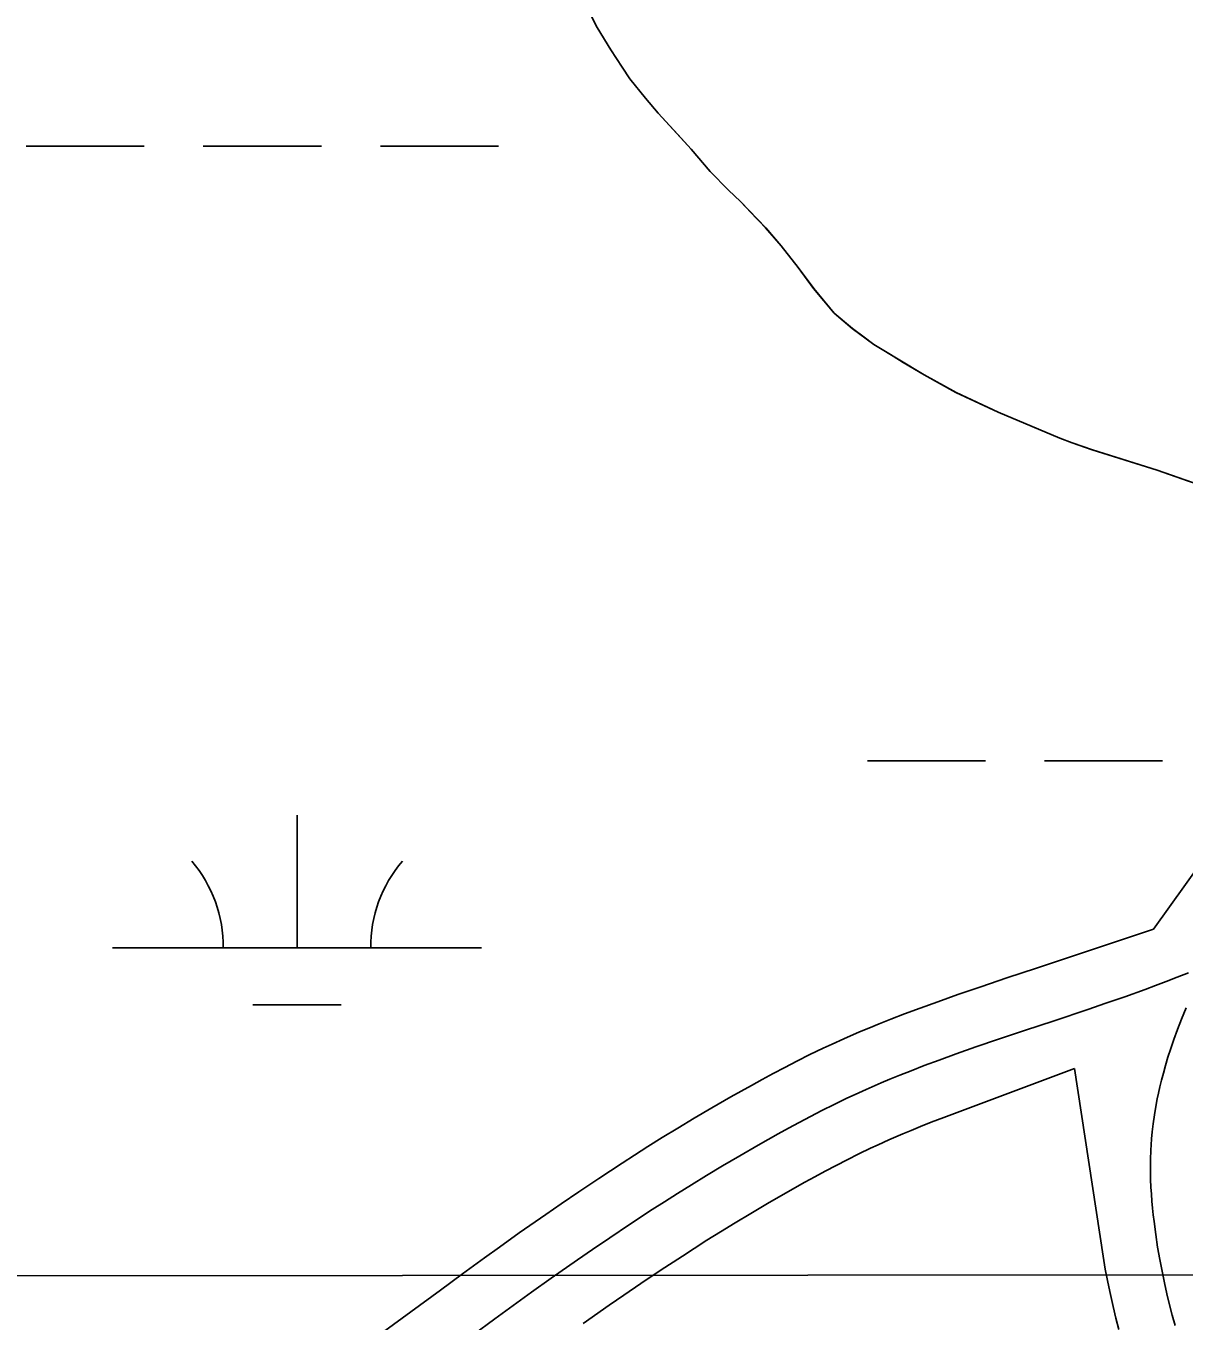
# Model space of a CAD drawing. Extents: x 3297735 to 3335592, y 670436 to 695807.
# Drawn here: x 3316710.7 to 3317024.6, y 690965.2 to 691316.2 of the extents above; entities that cross this region are included whole.
import ezdxf

# ---------------------------------------------------------------- set-up
doc = ezdxf.new("R2010")
doc.units = 0
for name, color, linetype in [('V-BORW-LINE', 7, 'Continuous'), ('V-GRID-MAJR', 7, 'Continuous'), ('V-RIVR-EDGE', 7, 'Continuous'), ('V-ROAD-CNTR', 7, 'Continuous'), ('V-SITE-VEGE', 7, 'Continuous'), ('V-TOPO-SHOR', 7, 'Continuous'), ('V-WETL-SWMP', 7, 'Continuous')]:
    doc.layers.add(name, color=color, linetype=linetype)

msp = doc.modelspace()

# ---------------------------------------------------------------- linework, layer by layer
at = {"layer": 'V-BORW-LINE'}
msp.add_spline([(3316995.19, 691930.46), (3317005.04, 692007.66), (3317000.73, 692060.53), (3316978.97, 692099.49), (3316906.19, 692141.1), (3316833.29, 692187.23), (3316697.41, 692287.63), (3316663.26, 692310.16), (3316619.56, 692296.15), (3316590.92, 692259.44), (3316565.01, 692210.53), (3316480.24, 692005.74), (3316389.23, 691825.19), (3316305.53, 691699.32), (3316276.48, 691659.41), (3316186.55, 691545.67), (3316036.76, 691382.05), (3315921.08, 691241.35), (3315848.08, 691140.02), (3315652.34, 690837.57), (3315431.18, 690420.67), (3315366.48, 690281.6), (3315351.93, 690233.43), (3315347.59, 690183.53), (3315387.16, 690117.36), (3315426.15, 690095.12), (3315473.6, 690094.31), (3315510.73, 690108.44), (3315542.49, 690128.45), (3315605.13, 690188.3), (3315659.03, 690264.36), (3315680.95, 690299.03), (3315904.66, 690642.19), (3316007.96, 690811.35), (3316078, 690936.85), (3316101.2, 690968.46), (3316112.23, 690877.46), (3316165.02, 690879.03), (3316235.46, 690925.63), (3316271.09, 690958.63), (3316327.12, 691033.63), (3316466.84, 691261.08), (3316567.99, 691464.66), (3316598.36, 691502.42), (3316633.55, 691520.69), (3316678.11, 691524.6), (3316723.77, 691458.6), (3316762.99, 691470.77), (3316787.64, 691500.01), (3316883.3, 691688.42), (3316909.39, 691731.24), (3316973.65, 691855.57), (3316995.19, 691930.46)], degree=3, dxfattribs=at)
at = {"layer": 'V-GRID-MAJR'}
msp.add_lwpolyline([(3301853.13, 690965.76), (3302673.49, 690966.23), (3305673.73, 690968.17), (3310110.29, 690971.5), (3313525.52, 690974.42), (3317355.66, 690978.09), (3321058.09, 690982.03), (3323164.54, 690984.43), (3326643.71, 690988.68), (3330122.76, 690993.26), (3332835.9, 690997.06), (3333379.42, 690997.86)], dxfattribs=at)
at = {"layer": 'V-RIVR-EDGE'}
msp.add_spline([(3319555.14, 694014.55), (3319548.52, 694002.76), (3319539.36, 693985.79), (3319509.78, 693923.27), (3319496.46, 693903), (3319479.41, 693878.17), (3319464.01, 693854.58), (3319445.27, 693818.98), (3319424.44, 693775.51), (3319406.53, 693740.74), (3319395.69, 693713), (3319386.52, 693693.13), (3319372.79, 693671.61), (3319340.34, 693621.53), (3319316.61, 693580.14), (3319295.79, 693542.89), (3319282.06, 693520.96), (3319271.65, 693502.33), (3319267.89, 693489.49), (3319259.98, 693475.83), (3319250.42, 693465.08), (3319246.25, 693454.32), (3319237.93, 693442.32), (3319231.68, 693428.65), (3319225.43, 693414.99), (3319219.61, 693410.03), (3319205.47, 693391.42), (3319185.09, 693363.28), (3319164.7, 693327.69), (3319143.08, 693301.21), (3319109.39, 693253.21), (3319083.6, 693218.46), (3319061.14, 693187.85), (3319039.52, 693157.64), (3319018.29, 693123.29), (3318994.59, 693091.02), (3318949.68, 693031.86), (3318931.37, 693004.55), (3318913.08, 692981.38), (3318902.25, 692962.76), (3318892.68, 692944.55), (3318876.03, 692916.4), (3318861.86, 692887.84), (3318841.46, 692848.51), (3318822.29, 692807.53), (3318806.46, 692774.41), (3318803.1, 692758.66), (3318804.31, 692744.98), (3318808.02, 692734.61), (3318808.84, 692730.46), (3318817.11, 692725.47), (3318826.63, 692719.23), (3318832.83, 692713), (3318835.72, 692705.53), (3318835.27, 692692.27), (3318829.85, 692681.5), (3318819.88, 692669.09), (3318809.47, 692651.3), (3318783.24, 692602.87), (3318768.67, 692580.52), (3318760.79, 692575.98), (3318753.73, 692573.1), (3318747.11, 692573.94), (3318739.24, 692579.76), (3318735.53, 692585.58), (3318730.56, 692588.49), (3318721.44, 692588.1), (3318700.27, 692573.64), (3318679.48, 692549.66), (3318660.76, 692522.35), (3318646.6, 692493.37), (3318637.03, 692477.64), (3318624.96, 692456.95), (3318607.08, 692434.19), (3318599.98, 692413.49), (3318583.3, 692372.49), (3318565.82, 692342.28), (3318547.09, 692313.73), (3318534.2, 692295.52), (3318512.56, 692258.69), (3318488.02, 692224.76), (3318446.4, 692155.23), (3318418.11, 692112.61), (3318397.31, 692084.47), (3318386.91, 692066.68), (3318376.5, 692048.05), (3318354.44, 692011.22), (3318333.22, 691976.45), (3318316.13, 691940.02), (3318301.57, 691917.67), (3318275.38, 691884.99), (3318265.81, 691873), (3318250.82, 691844.85), (3318236.64, 691808.41), (3318222.07, 691781.09), (3318194.96, 691714.01), (3318179.96, 691684.2), (3318162.07, 691654.82), (3318140.84, 691619.64), (3318130.44, 691603.92), (3318120.89, 691595.24), (3318105.09, 691577.87), (3318090.12, 691558.42), (3318067.68, 691532.37), (3318043.56, 691501.75), (3318020.26, 691465.75), (3317998.21, 691433.06), (3317973.66, 691392.92), (3317962.42, 691371.81), (3317929.95, 691315.1), (3317907.9, 691282.41), (3317889.2, 691263.39), (3317870.48, 691238.16), (3317844.7, 691202.99), (3317833.05, 691186.02), (3317808.09, 691148.78), (3317780.64, 691109.47), (3317756.1, 691076.38), (3317731.98, 691045.35), (3317684.57, 690978.73), (3317668.76, 690954.73), (3317646.3, 690922.04), (3317635.48, 690907.15), (3317629.25, 690900.53), (3317620.1, 690889.36), (3317608.46, 690874.47), (3317601.4, 690867.03), (3317592.67, 690860.42), (3317585.59, 690845.93), (3317576.86, 690836), (3317565.64, 690821.11), (3317549.42, 690801.25), (3317522.4, 690767.75), (3317502.45, 690745), (3317489.97, 690727.62), (3317482.47, 690713.55), (3317479.54, 690701.12), (3317475.78, 690689.94), (3317474.94, 690683.31), (3317467.87, 690674.21), (3317451.65, 690653.94), (3317427.54, 690622.91), (3317406.33, 690593.95), (3317381.8, 690564.58), (3317328.18, 690504.62), (3317308.23, 690483.11), (3317290.78, 690466.16), (3317272.5, 690446.31), (3317248.81, 690422.74), (3317230.94, 690402.48), (3317202.23, 690356.54), (3317170.21, 690314.34), (3317129.47, 690266.36), (3317099.12, 690227.48), (3317085.82, 690212.59), (3317074.19, 690204.33), (3317063.38, 690189.85), (3317045.08, 690163.78), (3317020.95, 690128.61), (3316996.82, 690093.85), (3316970.63, 690059.1), (3316926.98, 690008.23), (3316891.65, 689970.6), (3316861.71, 689930.05), (3316828.03, 689887.86), (3316809.31, 689860.13), (3316797.25, 689841.93), (3316783.53, 689825.38), (3316737.37, 689762.08), (3316714.9, 689728.98), (3316681.64, 689687.61), (3316661.69, 689665.69), (3316647.97, 689646.66), (3316619.68, 689606.11), (3316602.63, 689581.28), (3316583.49, 689551.9), (3316563.93, 689519.62), (3316547.71, 689499.35), (3316541.89, 689491.9), (3316538.57, 689488.6), (3316532.31, 689474.1), (3316523.16, 689461.28), (3316509.03, 689445.15), (3316500.29, 689431.49), (3316493.22, 689419.9), (3316485.73, 689407.9), (3316486.11, 689397.12), (3316486.48, 689375.57), (3316487.29, 689371.01), (3316491.44, 689370.17), (3316493.5, 689366.43), (3316494.29, 689352.75), (3316496.75, 689341.56), (3316502.54, 689336.57), (3316504.2, 689334.08), (3316504.18, 689328.69), (3316501.27, 689325.8), (3316488.83, 689321.27), (3316487.17, 689319.61), (3316487.16, 689316.71), (3316492.96, 689316.7), (3316502.08, 689318.33), (3316508.3, 689318.32), (3316513.27, 689314.99), (3316516.58, 689314.98), (3316524.87, 689314.55), (3316535.62, 689303.33), (3316544.71, 689293.36), (3316545.54, 689290.04), (3316543.46, 689287.97), (3316525.66, 689296.72), (3316509.92, 689304.22), (3316502.06, 689307.14), (3316490.45, 689308.41), (3316482.58, 689308.02), (3316478.02, 689308.03), (3316473.47, 689311.77), (3316449.46, 689323.85), (3316424.59, 689324.74), (3316401.79, 689323.14), (3316381.47, 689318.22), (3316366.54, 689316.18), (3316352.85, 689311.24), (3316334.16, 689295.54), (3316302.2, 689277.79), (3316275.21, 689257.14), (3316266.49, 689249.28), (3316249.02, 689224.04), (3316230.28, 689191.76), (3316217.78, 689162.78), (3316200.69, 689125.93), (3316182.37, 689092.82), (3316162.8, 689054.73), (3316141.17, 689024.94), (3316114.57, 688996.41), (3316081.77, 688971.62), (3316036.89, 688926.14), (3316007.39, 688897.61), (3315987.04, 688880.67), (3315970.01, 688865.79), (3315959.63, 688858.77), (3315957.13, 688852.14), (3315955.46, 688848.42), (3315953.91, 688835.53)], degree=3, dxfattribs=at)
at = {"layer": 'V-ROAD-CNTR'}
for points in [[(3317038.02, 691101.67), (3317016.32, 691071.39)], [(3317016.32, 691071.39), (3316984.67, 691060.83), (3316976.64, 691058.18), (3316969.56, 691055.81), (3316963.33, 691053.68), (3316957.86, 691051.76), (3316953.07, 691050.02), (3316948.87, 691048.45), (3316945.19, 691047.03), (3316941.98, 691045.75), (3316939.16, 691044.6), (3316936.68, 691043.56), (3316932.42, 691041.71), (3316929.21, 691040.26), (3316926.77, 691039.13), (3316923.19, 691037.4), (3316919.64, 691035.61), (3316916.38, 691033.92), (3316913.27, 691032.27), (3316910.27, 691030.65), (3316907.36, 691029.06), (3316901.82, 691025.96), (3316896.66, 691022.99), (3316891.85, 691020.16), (3316887.38, 691017.46), (3316883.21, 691014.91), (3316879.33, 691012.48), (3316875.71, 691010.18), (3316872.32, 691008), (3316866.04, 691003.88), (3316860.57, 691000.22), (3316855.81, 690996.99), (3316851.65, 690994.12), (3316844.45, 690989.08), (3316839.06, 690985.25), (3316835.03, 690982.35), (3316829.02, 690977.98), (3316823.05, 690973.6), (3316794.3, 690952.58)], [(3317025.85, 691059.61), (3317022.78, 691058.39), (3317019.8, 691057.23), (3317016.9, 691056.13), (3317014.08, 691055.09), (3317008.59, 691053.11), (3317003.42, 691051.31), (3316998.55, 691049.65), (3316989.4, 691046.6), (3316981.38, 691043.94), (3316974.37, 691041.6), (3316968.24, 691039.51), (3316962.9, 691037.63), (3316958.25, 691035.94), (3316954.2, 691034.43), (3316950.66, 691033.06), (3316947.59, 691031.84), (3316944.9, 691030.74), (3316942.56, 691029.76), (3316938.49, 691028), (3316935.46, 691026.63), (3316933.2, 691025.57), (3316929.82, 691023.94), (3316926.47, 691022.26), (3316923.34, 691020.63), (3316920.33, 691019.04), (3316917.42, 691017.47), (3316914.62, 691015.94), (3316909.23, 691012.92), (3316904.21, 691010.03), (3316899.53, 691007.27), (3316895.18, 691004.65), (3316891.12, 691002.15), (3316887.33, 690999.79), (3316883.79, 690997.54), (3316880.49, 690995.42), (3316874.32, 690991.38), (3316868.96, 690987.79), (3316864.28, 690984.61), (3316860.21, 690981.8), (3316853.1, 690976.82), (3316847.79, 690973.05), (3316843.81, 690970.19), (3316837.86, 690965.86), (3316831.91, 690961.5)], [(3317025.18, 691050.09), (3317023.93, 691047.06), (3317022.83, 691044.21), (3317021.86, 691041.55), (3317021.01, 691039.04), (3317020.26, 691036.7), (3317019.61, 691034.5), (3317019.04, 691032.43), (3317018.54, 691030.5), (3317018.1, 691028.69), (3317017.72, 691026.98), (3317017.39, 691025.39), (3317017.11, 691023.9), (3317016.63, 691021.09), (3317016.28, 691018.64), (3317016.03, 691016.49), (3317015.85, 691014.62), (3317015.72, 691012.97), (3317015.63, 691011.54), (3317015.53, 691009.02), (3317015.5, 691007.13), (3317015.5, 691005.72), (3317015.55, 691003.6), (3317015.65, 691001.48), (3317015.78, 690999.57), (3317015.93, 690997.68), (3317016.1, 690995.83), (3317016.29, 690994), (3317016.49, 690992.2), (3317016.95, 690988.67), (3317017.48, 690985.24), (3317018.05, 690981.91), (3317018.66, 690978.69), (3317019.32, 690975.57), (3317020, 690972.55), (3317020.71, 690969.62), (3317021.44, 690966.78), (3317022.19, 690964.03)], [(3316994.95, 691033.66), (3316959.53, 691020.4), (3316956.13, 691019.1), (3316953.19, 691017.93), (3316950.64, 691016.88), (3316948.45, 691015.96), (3316944.57, 691014.28), (3316941.71, 691012.99), (3316939.62, 691012.02), (3316936.45, 691010.49), (3316933.3, 691008.9), (3316930.31, 691007.35), (3316927.39, 691005.8), (3316924.58, 691004.29), (3316921.89, 691002.82), (3316916.63, 690999.87), (3316911.76, 690997.07), (3316907.21, 690994.39), (3316902.97, 690991.83), (3316899.02, 690989.4), (3316895.32, 690987.09), (3316891.87, 690984.9), (3316888.66, 690982.84), (3316882.6, 690978.87), (3316877.35, 690975.35), (3316872.76, 690972.23), (3316868.77, 690969.48), (3316861.75, 690964.57)], [(3316994.95, 691033.66), (3317002.67, 690982.84), (3317003.29, 690979.23), (3317003.95, 690975.75), (3317004.66, 690972.38), (3317005.39, 690969.13), (3317006.16, 690965.98), (3317006.94, 690962.94)]]:
    msp.add_lwpolyline(points, dxfattribs=at)
at = {"layer": 'V-SITE-VEGE'}
for p, q in [((3316861.85, 691322.93), (3316865.55, 691315.77)), ((3316865.55, 691315.77), (3316869.23, 691309.73)), ((3316869.23, 691309.73), (3316872.31, 691304.97)), ((3316872.31, 691304.97), (3316874.43, 691301.86)), ((3316874.43, 691301.86), (3316878.64, 691296.57)), ((3316878.64, 691296.57), (3316882.08, 691292.57)), ((3316882.08, 691292.57), (3316891.04, 691282.74)), ((3316891.04, 691282.74), (3316896.2, 691276.73)), ((3316896.2, 691276.73), (3316901.15, 691271.64)), ((3316901.15, 691271.64), (3316904.38, 691268.56)), ((3316904.38, 691268.56), (3316911.23, 691261.48)), ((3316911.23, 691261.48), (3316915.44, 691256.56)), ((3316915.44, 691256.56), (3316920.03, 691250.72)), ((3316920.03, 691250.72), (3316924.25, 691245.06)), ((3316924.25, 691245.06), (3316929.8, 691238.31)), ((3316929.8, 691238.31), (3316934.73, 691234.16)), ((3316934.73, 691234.16), (3316940.59, 691229.83)), ((3316940.59, 691229.83), (3316954.16, 691221.61)), ((3316954.16, 691221.61), (3316962.82, 691216.79)), ((3316962.82, 691216.79), (3316974.28, 691211.49)), ((3316974.28, 691211.49), (3316990.98, 691204.45)), ((3316990.98, 691204.45), (3316994.35, 691203.23)), ((3316994.35, 691203.23), (3316999.79, 691201.31)), ((3316999.79, 691201.31), (3317017.38, 691195.78)), ((3317017.38, 691195.78), (3317036.86, 691188.99))]:
    msp.add_line(p, q, dxfattribs=at)
at = {"layer": 'V-TOPO-SHOR'}
msp.add_lwpolyline([(3317025.81, 691192.82), (3317017.38, 691195.78), (3316999.79, 691201.31), (3316994.35, 691203.22), (3316990.98, 691204.45), (3316985.16, 691206.91), (3316974.28, 691211.49), (3316962.82, 691216.79), (3316954.16, 691221.61), (3316948.51, 691225), (3316945.11, 691227.15), (3316940.59, 691229.83), (3316937.94, 691231.82), (3316934.73, 691234.16), (3316929.8, 691238.31), (3316924.25, 691245.06), (3316920.03, 691250.72), (3316915.44, 691256.56), (3316911.23, 691261.48), (3316908.76, 691264.02), (3316904.38, 691268.56), (3316901.15, 691271.64), (3316896.2, 691276.73), (3316891.04, 691282.74), (3316887.42, 691286.74), (3316882.08, 691292.57), (3316878.64, 691296.57), (3316874.43, 691301.86), (3316872.31, 691304.97), (3316869.23, 691309.73), (3316865.55, 691315.77), (3316861.85, 691322.93)], dxfattribs=at)
at = {"layer": 'V-WETL-SWMP'}
for p, q in [((3316861.85, 691322.94), (3316865.54, 691315.78)), ((3316865.54, 691315.78), (3316869.22, 691309.73)), ((3316869.22, 691309.73), (3316872.3, 691304.97)), ((3316872.3, 691304.97), (3316874.42, 691301.86)), ((3316874.42, 691301.86), (3316878.63, 691296.57)), ((3316878.63, 691296.57), (3316882.07, 691292.57)), ((3316882.07, 691292.57), (3316891.03, 691282.74)), ((3316710.8, 691283.55), (3316742.8, 691283.55)), ((3316758.8, 691283.55), (3316790.8, 691283.55)), ((3316806.8, 691283.55), (3316838.8, 691283.55)), ((3316891.03, 691282.74), (3316896.19, 691276.73)), ((3316896.19, 691276.73), (3316901.14, 691271.65)), ((3316901.14, 691271.65), (3316904.37, 691268.57)), ((3316904.37, 691268.57), (3316911.22, 691261.48)), ((3316911.22, 691261.48), (3316915.43, 691256.56)), ((3316915.43, 691256.56), (3316920.02, 691250.72)), ((3316920.02, 691250.72), (3316924.24, 691245.06)), ((3316924.24, 691245.06), (3316929.79, 691238.32)), ((3316929.79, 691238.32), (3316934.72, 691234.16)), ((3316934.72, 691234.16), (3316940.58, 691229.84)), ((3316940.58, 691229.84), (3316954.15, 691221.61)), ((3316954.15, 691221.61), (3316962.81, 691216.8)), ((3316962.81, 691216.8), (3316974.27, 691211.49)), ((3316974.27, 691211.49), (3316990.97, 691204.45)), ((3316990.97, 691204.45), (3316994.34, 691203.23)), ((3316994.34, 691203.23), (3316999.77, 691201.31)), ((3316999.77, 691201.31), (3317017.37, 691195.78)), ((3317017.37, 691195.78), (3317036.85, 691188.99)), ((3316938.79, 691117.05), (3316970.79, 691117.05)), ((3316986.79, 691117.05), (3317018.79, 691117.05)), ((3316784.2, 691066.31), (3316784.2, 691102.31)), ((3316734.2, 691066.31), (3316834.2, 691066.31)), ((3316772.2, 691050.88), (3316796.2, 691050.88))]:
    msp.add_line(p, q, dxfattribs=at)
for centre, start, end in [((3316728.96, 691066.78), 359.2282, 40.7718), ((3316839.45, 691066.78), 139.2282, 180.7718)]:
    msp.add_arc(centre, 35.25, start, end, dxfattribs=at)

doc.saveas('drawing.dxf')
